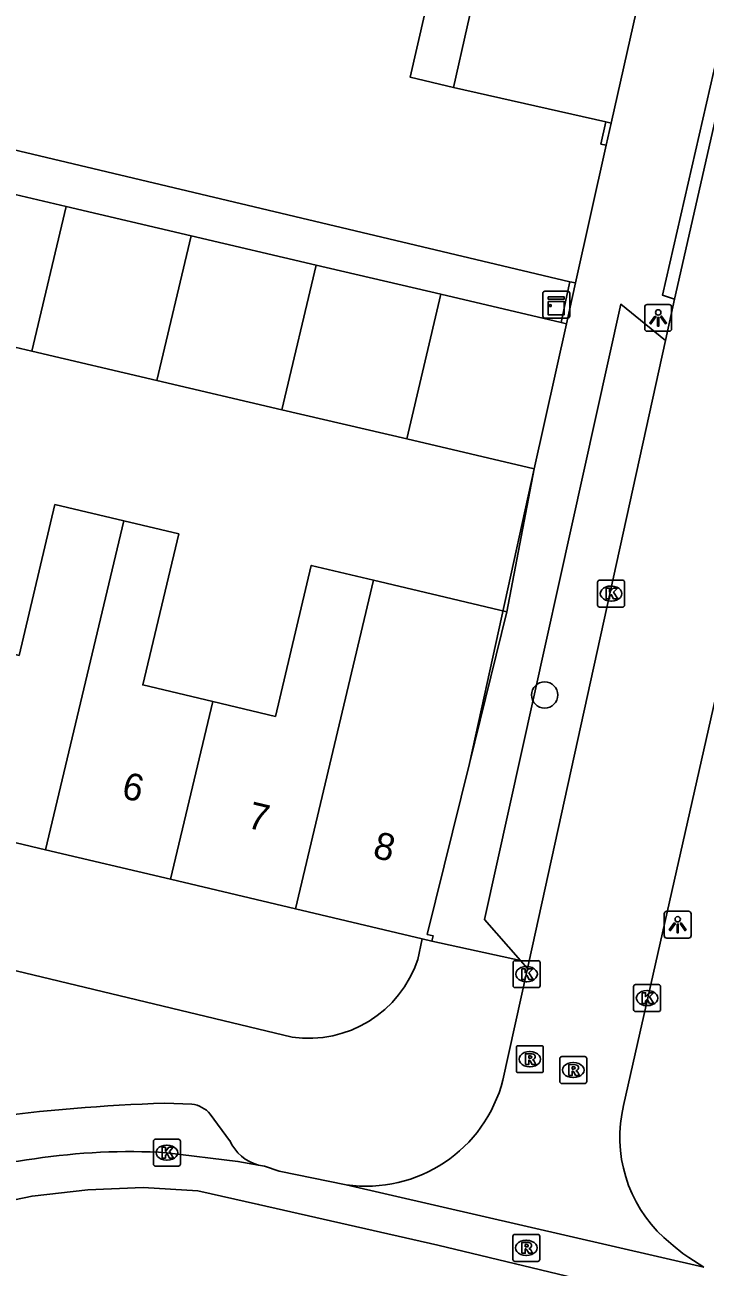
# Model space of a CAD drawing. Extents: x 162172 to 163187, y 382874 to 383684.
# Drawn here: x 162975.47 to 163000.74, y 383304.96 to 383351.09 of the extents above; entities that cross this region are included whole.
import ezdxf

# ---------------------------------------------------------------- set-up
doc = ezdxf.new("R2010")
doc.units = 0
for name, color, linetype in [('IMGEO_Boom', 7, 'Continuous'), ('IMGEO_Kast', 7, 'Continuous'), ('IMGEO_Kolk', 7, 'Continuous'), ('IMGEO_Lichtpunt', 7, 'Continuous'), ('IMGEO_Muur', 7, 'Continuous'), ('IMGEO_Pand', 7, 'Continuous'), ('IMGEO_Pand_nummerreeks', 7, 'Continuous'), ('IMGEO_Parkeervlak_open', 7, 'Continuous'), ('IMGEO_Rijbaan_lokaal_gesloten', 7, 'Continuous'), ('IMGEO_Rijbaan_lokaal_open', 7, 'Continuous'), ('IMGEO_Rioolput', 7, 'Continuous'), ('IMGEO_Voetpad_open', 7, 'Continuous')]:
    doc.layers.add(name, color=color, linetype=linetype)

msp = doc.modelspace()

# ---------------------------------------------------------------- linework, layer by layer
at = {"layer": 'IMGEO_Boom'}
msp.add_circle((162994.779, 383326.209), 0.489, dxfattribs=at)
at = {"layer": 'IMGEO_Kast'}
for p, q in [((162994.71, 383340.277), (162994.71, 383341.118)), ((162994.71, 383341.118), (162994.71, 383340.277)), ((162994.785, 383341.202), (162995.626, 383341.202)), ((162995.626, 383341.202), (162994.785, 383341.202)), ((162995.71, 383341.127), (162995.71, 383340.286)), ((162995.71, 383340.286), (162995.71, 383341.127)), ((162995.635, 383340.202), (162994.794, 383340.202)), ((162994.794, 383340.202), (162995.635, 383340.202))]:
    msp.add_line(p, q, dxfattribs=at)
for points in [[(162994.905, 383340.992), (162995.505, 383340.992), (162995.505, 383340.907), (162994.905, 383340.907), (162994.905, 383340.992)], [(162994.905, 383340.817), (162995.505, 383340.817), (162995.505, 383340.328), (162994.905, 383340.328), (162994.905, 383340.817)]]:
    msp.add_lwpolyline(points, dxfattribs=at)
msp.add_circle((162994.989, 383340.666), 0.0377, dxfattribs=at)
for centre, start, end in [((162994.788, 383341.124), 92.4484, 184.2845), ((162994.788, 383341.124), 92.4484, 184.2845), ((162995.632, 383341.124), 2.4484, 94.2845), ((162995.632, 383341.124), 2.4484, 94.2845), ((162994.788, 383340.28), 182.4484, 274.2845), ((162994.788, 383340.28), 182.4484, 274.2845), ((162995.632, 383340.28), 272.4484, 4.2845), ((162995.632, 383340.28), 272.4484, 4.2845)]:
    msp.add_arc(centre, 0.0779, start, end, dxfattribs=at)
at = {"layer": 'IMGEO_Kolk'}
for p, q in [((162996.821, 383330.474), (162997.673, 383330.474)), ((162996.746, 383329.548), (162996.746, 383330.4)), ((162997.234, 383330.254), (162997.259, 383330.254)), ((162997.747, 383330.4), (162997.747, 383329.548)), ((162997.257, 383329.694), (162997.232, 383329.694)), ((162997.673, 383329.474), (162996.821, 383329.474)), ((162993.605, 383315.418), (162993.605, 383316.27)), ((162993.68, 383316.344), (162994.532, 383316.344)), ((162994.093, 383316.124), (162994.118, 383316.124)), ((162994.606, 383316.27), (162994.606, 383315.418)), ((162994.532, 383315.344), (162993.68, 383315.344)), ((162994.116, 383315.564), (162994.091, 383315.564)), ((162998.084, 383314.528), (162998.084, 383315.38)), ((162998.159, 383315.454), (162999.011, 383315.454)), ((162998.572, 383315.234), (162998.597, 383315.234)), ((162999.085, 383315.38), (162999.085, 383314.528)), ((162999.011, 383314.454), (162998.159, 383314.454)), ((162998.595, 383314.674), (162998.57, 383314.674)), ((162980.321, 383309.715), (162981.173, 383309.715)), ((162980.246, 383308.789), (162980.246, 383309.641)), ((162980.734, 383309.495), (162980.759, 383309.495)), ((162981.247, 383309.641), (162981.247, 383308.789)), ((162980.757, 383308.935), (162980.732, 383308.935)), ((162981.173, 383308.715), (162980.321, 383308.715))]:
    msp.add_line(p, q, dxfattribs=at)
for points in [[(162996.821, 383330.474), (162997.673, 383330.474)], [(162996.746, 383329.548), (162996.746, 383330.4)], [(162997.067, 383330.174), (162997.19, 383330.174), (162997.19, 383330.023), (162997.32, 383330.174), (162997.484, 383330.174), (162997.338, 383330.023), (162997.491, 383329.774), (162997.339, 383329.774), (162997.254, 383329.938), (162997.19, 383329.871), (162997.19, 383329.774), (162997.067, 383329.774), (162997.067, 383330.174)], [(162997.747, 383330.4), (162997.747, 383329.548)], [(162997.673, 383329.474), (162996.821, 383329.474)], [(162993.605, 383315.418), (162993.605, 383316.27)], [(162993.68, 383316.344), (162994.532, 383316.344)], [(162994.606, 383316.27), (162994.606, 383315.418)], [(162993.926, 383316.044), (162994.049, 383316.044), (162994.049, 383315.893), (162994.179, 383316.044), (162994.343, 383316.044), (162994.197, 383315.893), (162994.35, 383315.644), (162994.198, 383315.644), (162994.113, 383315.808), (162994.049, 383315.741), (162994.049, 383315.644), (162993.926, 383315.644), (162993.926, 383316.044)], [(162994.532, 383315.344), (162993.68, 383315.344)], [(162998.084, 383314.528), (162998.084, 383315.38)], [(162998.159, 383315.454), (162999.011, 383315.454)], [(162999.085, 383315.38), (162999.085, 383314.528)], [(162998.405, 383315.154), (162998.528, 383315.154), (162998.528, 383315.003), (162998.658, 383315.154), (162998.822, 383315.154), (162998.676, 383315.003), (162998.829, 383314.754), (162998.677, 383314.754), (162998.592, 383314.918), (162998.528, 383314.851), (162998.528, 383314.754), (162998.405, 383314.754), (162998.405, 383315.154)], [(162999.011, 383314.454), (162998.159, 383314.454)], [(162980.321, 383309.715), (162981.173, 383309.715)], [(162980.246, 383308.789), (162980.246, 383309.641)], [(162980.567, 383309.415), (162980.69, 383309.415), (162980.69, 383309.264), (162980.82, 383309.415), (162980.984, 383309.415), (162980.838, 383309.264), (162980.991, 383309.015), (162980.839, 383309.015), (162980.754, 383309.179), (162980.69, 383309.112), (162980.69, 383309.015), (162980.567, 383309.015), (162980.567, 383309.415)], [(162981.247, 383309.641), (162981.247, 383308.789)], [(162981.173, 383308.715), (162980.321, 383308.715)]]:
    msp.add_lwpolyline(points, dxfattribs=at)
for centre, start, end in [((162996.823, 383330.398), 91.552, 178.448), ((162996.823, 383330.398), 91.552, 178.448), ((162997.671, 383330.398), 1.552, 88.448), ((162997.671, 383330.398), 1.552, 88.448), ((162996.823, 383329.55), 181.552, 268.448), ((162996.823, 383329.55), 181.552, 268.448), ((162997.671, 383329.55), 271.552, 358.448), ((162997.671, 383329.55), 271.552, 358.448), ((162993.682, 383316.268), 91.552, 178.448), ((162993.682, 383316.268), 91.552, 178.448), ((162994.53, 383316.268), 1.552, 88.448), ((162994.53, 383316.268), 1.552, 88.448), ((162993.682, 383315.42), 181.552, 268.448), ((162993.682, 383315.42), 181.552, 268.448), ((162994.53, 383315.42), 271.552, 358.448), ((162994.53, 383315.42), 271.552, 358.448), ((162998.161, 383315.378), 91.552, 178.448), ((162998.161, 383315.378), 91.552, 178.448), ((162999.009, 383315.378), 1.552, 88.448), ((162999.009, 383315.378), 1.552, 88.448), ((162998.161, 383314.53), 181.552, 268.448), ((162998.161, 383314.53), 181.552, 268.448), ((162999.009, 383314.53), 271.552, 358.448), ((162999.009, 383314.53), 271.552, 358.448), ((162980.323, 383309.639), 91.552, 178.448), ((162980.323, 383309.639), 91.552, 178.448), ((162981.171, 383309.639), 1.552, 88.448), ((162981.171, 383309.639), 1.552, 88.448), ((162980.323, 383308.791), 181.552, 268.448), ((162980.323, 383308.791), 181.552, 268.448), ((162981.171, 383308.791), 271.552, 358.448), ((162981.171, 383308.791), 271.552, 358.448)]:
    msp.add_arc(centre, 0.0765, start, end, dxfattribs=at)
for centre, major_axis, ratio, start_param, end_param in [((162997.233, 383329.974), (-0.387, 0.002), 0.722429, 4.712389, 7.853982), ((162997.258, 383329.974), (-0.39, 0.002), 0.717154, 1.570796, 4.712389), ((162994.092, 383315.844), (-0.387, 0.002), 0.722429, 4.712389, 7.853982), ((162994.117, 383315.844), (-0.39, 0.002), 0.717154, 1.570796, 4.712389), ((162998.571, 383314.954), (-0.387, 0.002), 0.722429, 4.712389, 7.853982), ((162998.596, 383314.954), (-0.39, 0.002), 0.717154, 1.570796, 4.712389), ((162980.733, 383309.215), (-0.387, 0.002), 0.722429, 4.712389, 7.853982), ((162980.758, 383309.215), (-0.39, 0.002), 0.717154, 1.570796, 4.712389)]:
    msp.add_ellipse(centre, major_axis=major_axis, ratio=ratio, start_param=start_param, end_param=end_param, dxfattribs=at)
at = {"layer": 'IMGEO_Lichtpunt'}
for p, q in [((162998.498, 383340.615), (162998.498, 383339.808)), ((162998.498, 383340.615), (162998.498, 383339.808)), ((162999.4, 383340.71), (162998.592, 383340.71)), ((162999.4, 383340.71), (162998.592, 383340.71)), ((162999.494, 383339.808), (162999.494, 383340.615)), ((162999.494, 383339.808), (162999.494, 383340.615)), ((162998.592, 383339.714), (162999.4, 383339.714)), ((162998.592, 383339.714), (162999.4, 383339.714)), ((162999.221, 383318.084), (162999.221, 383317.277)), ((162999.221, 383318.084), (162999.221, 383317.277)), ((163000.123, 383318.179), (162999.315, 383318.179)), ((163000.123, 383318.179), (162999.315, 383318.179)), ((163000.217, 383317.277), (163000.217, 383318.084)), ((163000.217, 383317.277), (163000.217, 383318.084)), ((162999.315, 383317.183), (163000.123, 383317.183)), ((162999.315, 383317.183), (163000.123, 383317.183))]:
    msp.add_line(p, q, dxfattribs=at)
for points in [[(162998.872, 383340.279), (162998.911, 383340.251), (162998.723, 383339.989), (162998.685, 383340.016), (162998.872, 383340.279)], [(162998.974, 383340.231), (162999.021, 383340.231), (162999.021, 383339.909), (162998.974, 383339.909), (162998.974, 383340.231)], [(162999.084, 383340.251), (162999.122, 383340.278), (162999.309, 383340.016), (162999.27, 383339.988), (162999.084, 383340.251)], [(162999.595, 383317.748), (162999.634, 383317.72), (162999.446, 383317.458), (162999.408, 383317.485), (162999.595, 383317.748)], [(162999.697, 383317.7), (162999.744, 383317.7), (162999.744, 383317.378), (162999.697, 383317.378), (162999.697, 383317.7)], [(162999.807, 383317.72), (162999.845, 383317.747), (163000.032, 383317.485), (162999.993, 383317.457), (162999.807, 383317.72)]]:
    msp.add_lwpolyline(points, dxfattribs=at)
for centre in [(162998.997, 383340.413), (162999.72, 383317.882)]:
    msp.add_circle(centre, 0.0994, dxfattribs=at)
for centre, start, end in [((162998.592, 383340.615), 90, 180), ((162998.592, 383340.615), 90, 180), ((162999.4, 383340.615), 0, 90), ((162999.4, 383340.615), 0, 90), ((162998.592, 383339.808), 180, 270), ((162998.592, 383339.808), 180, 270), ((162999.4, 383339.808), 270, 0), ((162999.4, 383339.808), 270, 360), ((162999.315, 383318.084), 90, 180), ((162999.315, 383318.084), 90, 180), ((163000.123, 383318.084), 0, 90), ((163000.123, 383318.084), 0, 90), ((162999.315, 383317.277), 180, 270), ((162999.315, 383317.277), 180, 270), ((163000.123, 383317.277), 270, 0), ((163000.123, 383317.277), 270, 360)]:
    msp.add_arc(centre, 0.0946, start, end, dxfattribs=at)
at = {"layer": 'IMGEO_Muur'}
for points in [[(162997.061, 383346.624), (162996.867, 383346.667), (162997.051, 383347.489)], [(162997.249, 383347.445), (162997.061, 383346.624)], [(162995.392, 383340.041), (162995.607, 383341.042), (162995.717, 383341.552)], [(162995.923, 383341.508), (162995.587, 383339.995)], [(162995.717, 383341.552), (162995.923, 383341.508)], [(162994.394, 383334.606), (162991.986, 383323.66)]]:
    msp.add_lwpolyline(points, dxfattribs=at)
at = {"layer": 'IMGEO_Pand'}
for points in [[(162991.398, 383348.762), (162992.911, 383355.536), (162998.77, 383354.224)], [(162998.77, 383354.224), (162997.249, 383347.445)], [(162991.398, 383348.762), (162997.051, 383347.489)], [(162997.051, 383347.489), (162997.249, 383347.445)], [(162977.007, 383344.346), (162972.364, 383345.433)], [(162975.734, 383338.975), (162977.007, 383344.346)], [(162981.643, 383343.26), (162977.007, 383344.346)], [(162981.643, 383343.26), (162980.37, 383337.89)], [(162986.286, 383342.173), (162981.643, 383343.26)], [(162985.013, 383336.803), (162986.286, 383342.173)], [(162990.928, 383341.086), (162986.286, 383342.173)], [(162989.655, 383335.716), (162990.928, 383341.086)], [(162995.392, 383340.041), (162990.928, 383341.086)], [(162975.734, 383338.975), (162971.091, 383340.062)], [(162995.587, 383339.995), (162994.394, 383334.606)], [(162995.587, 383339.995), (162995.392, 383340.041)], [(162980.37, 383337.89), (162975.734, 383338.975)], [(162985.013, 383336.803), (162980.37, 383337.89)], [(162989.655, 383335.716), (162985.013, 383336.803)], [(162994.394, 383334.606), (162989.655, 383335.716)], [(162973.174, 383328.172), (162975.254, 383327.678), (162976.586, 383333.282), (162979.141, 383332.675)], [(162976.242, 383320.464), (162979.141, 383332.675)], [(162979.141, 383332.675), (162981.184, 383332.19), (162979.852, 383326.586), (162982.448, 383325.969)], [(162982.448, 383325.969), (162984.778, 383325.416), (162986.11, 383331.02), (162988.415, 383330.472)], [(162988.415, 383330.472), (162985.519, 383318.266)], [(162988.415, 383330.472), (162990.825, 383329.9), (162993.377, 383329.294)], [(162993.377, 383329.294), (162991.986, 383323.66), (162990.42, 383317.319), (162990.643, 383317.262), (162990.594, 383317.063)], [(162980.881, 383319.365), (162982.448, 383325.969)], [(162971.606, 383321.563), (162976.242, 383320.464)], [(162976.242, 383320.464), (162980.881, 383319.365)], [(162985.519, 383318.266), (162980.881, 383319.365)], [(162985.519, 383318.266), (162990.228, 383317.15)], [(162990.594, 383317.063), (162990.228, 383317.15)]]:
    msp.add_lwpolyline(points, dxfattribs=at)
at = {"layer": 'IMGEO_Parkeervlak_open'}
msp.add_lwpolyline([(162963.476, 383364.85), (162968.771, 383358.933), (162990.889, 383353.956), (162989.781, 383349.15), (162991.398, 383348.762)], dxfattribs=at)
at = {"layer": 'IMGEO_Rijbaan_lokaal_gesloten'}
for points in [[(162984.154, 383308.751), (162983.383, 383308.889), (162980.746, 383309.214)], [(162984.154, 383308.751), (162984.375, 383308.712), (162984.918, 383308.525), (162987.406, 383308.024)], [(162919.326, 383285.358), (162922.208, 383286.06), (162925.012, 383286.917), (162929.763, 383288.865), (162953.91, 383299.151), (162964.27, 383303.515), (162969.878, 383305.852), (162972.215, 383306.866), (162975.74, 383307.606), (162977.804, 383307.84), (162979.868, 383307.918), (162981.893, 383307.801), (162984.152, 383307.295), (162990.812, 383305.775), (163000.656, 383303.413), (163021.414, 383298.486), (163035.503, 383295.118), (163039.991, 383294.37), (163043.171, 383293.871), (163055.326, 383292.437), (163057.588, 383292.131)], [(163000.69, 383304.964), (162987.406, 383308.024)]]:
    msp.add_lwpolyline(points, dxfattribs=at)
for centre, radius, start, end in [((162979.353, 383286.048), 23.207, 86.5583, 98.7461), ((162980.349, 383274.847), 34.438, 97.551, 113.4263)]:
    msp.add_arc(centre, radius, start, end, dxfattribs=at)
at = {"layer": 'IMGEO_Rijbaan_lokaal_open'}
for points in [[(163002.176, 383352.244), (162999.599, 383340.909)], [(162999.262, 383339.376), (162999.599, 383340.909)], [(162997.709, 383310.969), (163001.794, 383329.047), (163004.173, 383339.988)], [(162994.14, 383316.059), (162994.189, 383316.282), (162999.262, 383339.376)], [(162993.229, 383311.912), (162994.14, 383316.059)], [(163000.69, 383304.964), (163000.134, 383305.327), (162999.912, 383305.477), (162999.553, 383305.762), (162999.207, 383306.066)]]:
    msp.add_lwpolyline(points, dxfattribs=at)
for centre, radius, start, end in [((162988.149, 383313.216), 5.245, 261.8601, 345.6017), ((163002.608, 383309.786), 5.04, 166.4203, 227.5584)]:
    msp.add_arc(centre, radius, start, end, dxfattribs=at)
at = {"layer": 'IMGEO_Rioolput'}
for p, q in [((162993.727, 383312.26), (162993.727, 383313.112)), ((162993.802, 383313.186), (162994.654, 383313.186)), ((162994.215, 383312.966), (162994.24, 383312.966)), ((162994.728, 383313.112), (162994.728, 383312.26)), ((162995.34, 383311.857), (162995.34, 383312.709)), ((162995.415, 383312.783), (162996.267, 383312.783)), ((162995.828, 383312.563), (162995.853, 383312.563)), ((162996.341, 383312.709), (162996.341, 383311.857)), ((162994.654, 383312.186), (162993.802, 383312.186)), ((162994.238, 383312.406), (162994.213, 383312.406)), ((162995.851, 383312.003), (162995.826, 383312.003)), ((162996.267, 383311.783), (162995.415, 383311.783)), ((162993.596, 383305.254), (162993.596, 383306.106)), ((162993.671, 383306.18), (162994.523, 383306.18)), ((162994.597, 383306.106), (162994.597, 383305.254)), ((162994.084, 383305.96), (162994.109, 383305.96)), ((162994.523, 383305.18), (162993.671, 383305.18)), ((162994.107, 383305.4), (162994.082, 383305.4))]:
    msp.add_line(p, q, dxfattribs=at)
for points in [[(162993.727, 383312.26), (162993.727, 383313.112)], [(162993.802, 383313.186), (162994.654, 383313.186)], [(162994.316, 383312.884), (162994.064, 383312.886), (162994.064, 383312.486)], [(162994.728, 383313.112), (162994.728, 383312.26)], [(162994.064, 383312.486), (162994.188, 383312.486), (162994.188, 383312.648), (162994.199, 383312.648)], [(162994.242, 383312.805), (162994.188, 383312.805), (162994.188, 383312.724)], [(162994.188, 383312.724), (162994.24, 383312.724)], [(162994.246, 383312.619), (162994.317, 383312.486), (162994.457, 383312.486), (162994.392, 383312.612)], [(162995.34, 383311.857), (162995.34, 383312.709)], [(162995.415, 383312.783), (162996.267, 383312.783)], [(162995.929, 383312.481), (162995.677, 383312.483), (162995.677, 383312.083)], [(162996.341, 383312.709), (162996.341, 383311.857)], [(162994.654, 383312.186), (162993.802, 383312.186)], [(162995.677, 383312.083), (162995.801, 383312.083), (162995.801, 383312.245), (162995.812, 383312.245)], [(162995.855, 383312.402), (162995.801, 383312.402), (162995.801, 383312.321)], [(162995.801, 383312.321), (162995.853, 383312.321)], [(162995.859, 383312.216), (162995.93, 383312.083), (162996.07, 383312.083), (162996.005, 383312.209)], [(162996.267, 383311.783), (162995.415, 383311.783)], [(162993.596, 383305.254), (162993.596, 383306.106)], [(162993.671, 383306.18), (162994.523, 383306.18)], [(162994.597, 383306.106), (162994.597, 383305.254)], [(162994.185, 383305.878), (162993.933, 383305.88), (162993.933, 383305.48)], [(162993.933, 383305.48), (162994.057, 383305.48), (162994.057, 383305.642), (162994.068, 383305.642)], [(162994.111, 383305.799), (162994.057, 383305.799), (162994.057, 383305.718)], [(162994.057, 383305.718), (162994.109, 383305.718)], [(162994.115, 383305.613), (162994.186, 383305.48), (162994.326, 383305.48), (162994.261, 383305.606)], [(162994.523, 383305.18), (162993.671, 383305.18)]]:
    msp.add_lwpolyline(points, dxfattribs=at)
for centre, radius, start, end in [((162993.804, 383313.11), 0.0765, 91.552, 178.448), ((162993.804, 383313.11), 0.0765, 91.552, 178.448), ((162994.315, 383312.774), 0.109, 350.3612, 89.416), ((162994.652, 383313.11), 0.0765, 1.552, 88.448), ((162994.652, 383313.11), 0.0765, 1.552, 88.448), ((162994.198, 383312.595), 0.0533, 26.0293, 88.6989), ((162994.224, 383312.913), 0.19, 274.7715, 282.9687), ((162994.248, 383312.709), 0.0964, 77.0061, 93.1865), ((162994.262, 383312.766), 0.0378, 276.6634, 79.6772), ((162994.313, 383312.774), 0.112, 277.5842, 350.9817), ((162994.297, 383312.559), 0.108, 29.5134, 73.7905), ((162995.417, 383312.707), 0.0765, 91.552, 178.448), ((162995.417, 383312.707), 0.0765, 91.552, 178.448), ((162995.928, 383312.371), 0.109, 350.3612, 89.416), ((162996.265, 383312.707), 0.0765, 1.552, 88.448), ((162996.265, 383312.707), 0.0765, 1.552, 88.448), ((162993.804, 383312.262), 0.0765, 181.552, 268.448), ((162993.804, 383312.262), 0.0765, 181.552, 268.448), ((162994.652, 383312.262), 0.0765, 271.552, 358.448), ((162994.652, 383312.262), 0.0765, 271.552, 358.448), ((162995.811, 383312.192), 0.0533, 26.0293, 88.6989), ((162995.837, 383312.51), 0.19, 274.7715, 282.9687), ((162995.861, 383312.306), 0.0964, 77.0061, 93.1865), ((162995.875, 383312.363), 0.0378, 276.6634, 79.6772), ((162995.926, 383312.371), 0.112, 277.5842, 350.9817), ((162995.91, 383312.156), 0.108, 29.5134, 73.7905), ((162995.417, 383311.859), 0.0765, 181.552, 268.448), ((162995.417, 383311.859), 0.0765, 181.552, 268.448), ((162996.265, 383311.859), 0.0765, 271.552, 358.448), ((162996.265, 383311.859), 0.0765, 271.552, 358.448), ((162993.673, 383306.104), 0.0765, 91.552, 178.448), ((162993.673, 383306.104), 0.0765, 91.552, 178.448), ((162994.521, 383306.104), 0.0765, 1.552, 88.448), ((162994.521, 383306.104), 0.0765, 1.552, 88.448), ((162994.067, 383305.589), 0.0533, 26.0293, 88.6989), ((162994.093, 383305.907), 0.19, 274.7715, 282.9687), ((162994.117, 383305.703), 0.0964, 77.0061, 93.1865), ((162994.131, 383305.76), 0.0378, 276.6634, 79.6772), ((162994.184, 383305.768), 0.109, 350.3612, 89.416), ((162994.182, 383305.768), 0.112, 277.5842, 350.9817), ((162994.166, 383305.553), 0.108, 29.5134, 73.7905), ((162993.673, 383305.256), 0.0765, 181.552, 268.448), ((162993.673, 383305.256), 0.0765, 181.552, 268.448), ((162994.521, 383305.256), 0.0765, 271.552, 358.448), ((162994.521, 383305.256), 0.0765, 271.552, 358.448)]:
    msp.add_arc(centre, radius, start, end, dxfattribs=at)
for centre, major_axis, ratio, start_param, end_param in [((162994.214, 383312.686), (-0.387, 0.002), 0.722429, 4.712389, 7.853982), ((162994.239, 383312.686), (-0.39, 0.002), 0.717154, 1.570796, 4.712389), ((162995.827, 383312.283), (-0.387, 0.002), 0.722429, 4.712389, 7.853982), ((162995.852, 383312.283), (-0.39, 0.002), 0.717154, 1.570796, 4.712389), ((162994.083, 383305.68), (-0.387, 0.002), 0.722429, 4.712389, 7.853982), ((162994.108, 383305.68), (-0.39, 0.002), 0.717154, 1.570796, 4.712389)]:
    msp.add_ellipse(centre, major_axis=major_axis, ratio=ratio, start_param=start_param, end_param=end_param, dxfattribs=at)
at = {"layer": 'IMGEO_Voetpad_open'}
for points in [[(162999.599, 383340.909), (162999.152, 383341.059), (163001.748, 383352.35), (163002.176, 383352.244)], [(162958.423, 383348.698), (162958.655, 383349.683), (162958.803, 383350.313), (162995.717, 383341.552)], [(162997.061, 383346.624), (162995.923, 383341.508)], [(162999.262, 383339.376), (162997.608, 383340.715), (162992.548, 383317.87), (162993.886, 383316.348)], [(162994.394, 383334.606), (162993.377, 383329.294)], [(162985.406, 383313.501), (162944.379, 383323.352), (162943.677, 383324.159)], [(162990.228, 383317.15), (162990.063, 383316.393)], [(162993.886, 383316.348), (162990.594, 383317.063)], [(162993.886, 383316.348), (162994.14, 383316.059)], [(162980.675, 383311.053), (162981.671, 383311.013)], [(162982.357, 383310.647), (162983.078, 383309.667)]]:
    msp.add_lwpolyline(points, dxfattribs=at)
for centre, radius, start, end in [((162986.009, 383317.725), 4.267, 261.8724, 341.8082), ((162982.919, 383243.224), 67.866, 91.89507, 97.6252), ((162981.57, 383309.997), 1.021, 39.5291, 84.3085), ((162984.583, 383310.345), 1.65, 204.2423, 254.9421)]:
    msp.add_arc(centre, radius, start, end, dxfattribs=at)

# ---------------------------------------------------------------- texts
at = {"layer": 'IMGEO_Pand_nummerreeks'}
for s, rotation, p in [('6', 346.6672, (162979.023, 383322.394)), ('7', 346.6672, (162983.688, 383321.289)), ('8', 346.6673, (162988.357, 383320.182))]:
    msp.add_text(s, height=1, rotation=rotation, dxfattribs=at).set_placement(p)

doc.saveas('drawing.dxf')
